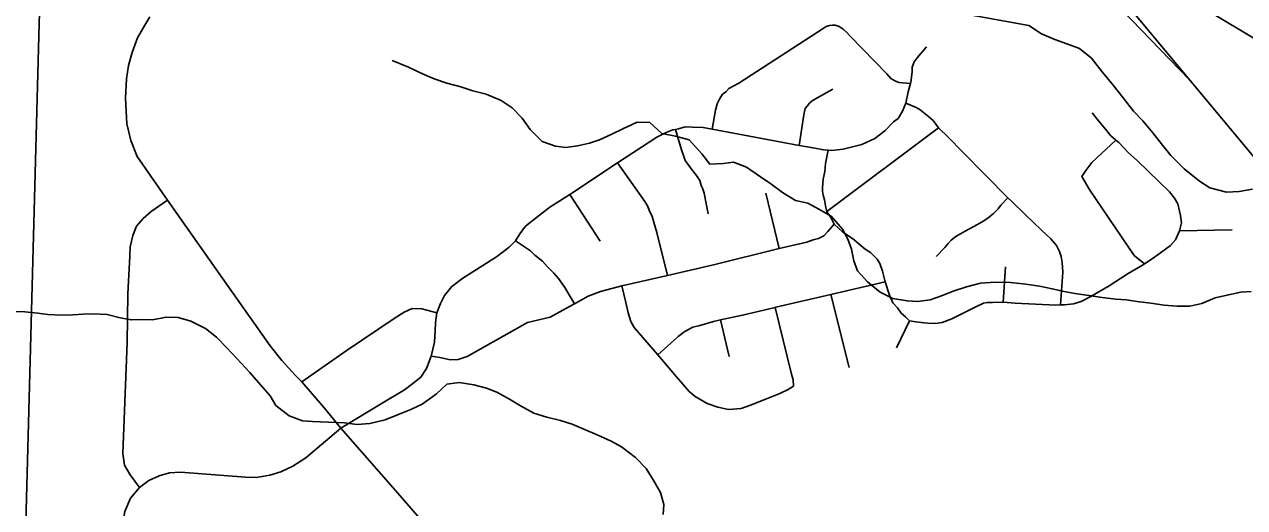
# Model space of a CAD drawing. Extents: x 114604 to 551442, y 316898 to 567001.
# Drawn here: x 172907 to 179238, y 398094 to 400602 of the extents above; entities that cross this region are included whole.
import ezdxf

# ---------------------------------------------------------------- set-up
doc = ezdxf.new("R2010")
doc.units = 0
for name, color, linetype in [('GE_P_Alignment_1000_Bearings', 7, 'Continuous'), ('GE_P_Alignment_100_Cardinal_Points', 7, 'Continuous'), ('GE_P_Alignment_500_Bearings', 7, 'Continuous'), ('GE_P_Alignment_500_Stations', 7, 'Continuous'), ('PM_P_Cells', 7, 'Continuous')]:
    doc.layers.add(name, color=color, linetype=linetype)

msp = doc.modelspace()

# ---------------------------------------------------------------- linework, layer by layer
at = {"layer": 'GE_P_Alignment_1000_Bearings'}
for points in [[(169720.2, 411445.6), (171047.2, 409839.2), (172470.2, 408128.5), (173132.5, 407321.8), (175598.8, 404348.5), (176740.5, 402970.4), (177542, 402015.9), (178280.1, 401131.6), (178395.8, 400989.3), (178627.2, 400704.6), (180666, 398256.8)], [(175868.9, 402582.3), (176306.6, 402319.9), (177978.3, 401325.4), (178281.4, 401133.5), (178968.1, 400720.5), (181034.5, 399481.7)], [(178950.8, 400316.1), (178502.2, 400780.6), (178300.8, 401013.5), (178040.6, 401228.5), (178016.3, 401247), (177990.5, 401263.5), (177537.5, 401528.9)]]:
    msp.add_lwpolyline(points, dxfattribs=at)
at = {"layer": 'GE_P_Alignment_100_Cardinal_Points'}
for p, q in [((177071.2, 399631.5), (177650.5, 400065.2)), ((175893.9, 399476.4), (175736.7, 399719.7)), ((176822.6, 399438), (176753.5, 399726)), ((179173.7, 399534.8), (178901, 399529.8)), ((177985.8, 399159.8), (177998, 399343.7)), ((177186.6, 398820.7), (177090.8, 399199.8)), ((176564.5, 398879), (176519.6, 399067.9)), ((177432.8, 398923.3), (177499.9, 399063.4))]:
    msp.add_line(p, q, dxfattribs=at)
for points in [[(176475.1, 400057.4), (176493.1, 400157), (176501.2, 400188.6), (176516.3, 400217.1), (176530.2, 400239), (176546, 400252.2), (176561.9, 400268.2), (176614.2, 400297), (177052.4, 400580.4), (177067.2, 400590.7), (177084.9, 400596.1), (177100.6, 400597.7), (177113.4, 400597.4), (177133.9, 400591.2), (177155.3, 400577.3), (177178.7, 400556.6), (177192.2, 400540.9), (177381.5, 400345.4), (177402.8, 400320.8), (177427.2, 400306.8), (177446.7, 400300.7), (177504.8, 400295.5)], [(174548.4, 398506.8), (174763.1, 398635.4), (174880, 398705.6), (174923.5, 398737.9), (174964.9, 398770.3), (174993.4, 398815.3), (175018.6, 398880.6), (175035.1, 398953.3), (175037.9, 399009.9), (175040.8, 399053.7), (175047.9, 399105), (175066.8, 399153.1), (175086.7, 399194.9), (175124.9, 399241.1), (175182.2, 399284.2), (175356.5, 399395.4), (175422.9, 399445.9), (175453.6, 399476), (175455.7, 399479.3), (175478.5, 399514), (175507.3, 399554.8), (175563.7, 399598.9), (175633.9, 399652.3), (175736.7, 399719.7), (175985.3, 399882.7), (176188.7, 400016.1), (176237, 400041.1), (176272.4, 400054.8), (176284.8, 400057), (176300.9, 400059.9), (176336.3, 400070.8), (176374.5, 400069), (176429.4, 400065.9), (176475.1, 400057.4), (176927.3, 399973.9), (176999.1, 399960.6), (177053.9, 399950.8), (177076.8, 399949.2), (177096, 399948), (177155.9, 399954.4), (177252.2, 399978.4), (177320.2, 400009.7), (177371.6, 400049), (177417.2, 400096.2), (177440.9, 400114), (177463.9, 400152), (177480.9, 400192.1), (177493.3, 400251.5), (177504.8, 400295.5), (177506.5, 400302.3), (177513, 400355.1), (177514.2, 400380.1), (177523.3, 400406.9), (177539.2, 400427.7), (177587.8, 400485.4)], [(176927.3, 399973.9), (176950.8, 400132), (176954.9, 400150.2), (176959, 400164.6), (176967.9, 400176.9), (176980.8, 400193), (176994.7, 400205.2), (177011.4, 400214.5), (177102.1, 400265.5)], [(178283.3, 399145.8), (178295.8, 399315.3), (178291.4, 399366.5), (178285.8, 399397.4), (178277.2, 399422.6), (178262.8, 399453.7), (178232.8, 399488), (178185.2, 399533.3), (178098.8, 399617), (178030.8, 399682.9), (178010.6, 399701.2), (177894.9, 399816.6), (177772.6, 399942.4), (177701.7, 400015.2), (177650.5, 400065.2), (177622.2, 400102.5), (177589.1, 400130.1), (177554.1, 400158.8), (177534.7, 400170.8), (177480.9, 400192.1)], [(178901, 399529.8), (178911.2, 399572), (178904.8, 399609.7), (178901.1, 399631.9), (178892.6, 399669.6), (178875.3, 399699.8), (178848.1, 399732.2), (178790.9, 399788.2), (178739.4, 399838.4), (178680.2, 399895.5), (178635.5, 399935.9), (178585, 399988), (178569.5, 400001.5), (178544.2, 400023.5), (178517.1, 400057.7), (178479.3, 400100.9), (178447.1, 400143.1)], [(176454.3, 399617.7), (176434.8, 399726), (176426.2, 399751.2), (176419.5, 399765.8), (176411.9, 399790.9), (176394.5, 399817.3), (176368.4, 399849.6), (176350, 399877), (176335.5, 399894.6), (176328.8, 399916.9), (176317.4, 399950.8), (176284.8, 400057)], [(178718.7, 399359.3), (178664.9, 399403.1), (178435.9, 399741.3), (178394.2, 399813.1), (178414.6, 399844.1), (178445.2, 399885.5), (178569.5, 400001.5)], [(177499.9, 399063.4), (177478.5, 399084.1), (177456.2, 399103.8), (177436.9, 399130.2), (177413.6, 399157.6), (177396.3, 399196.5), (177373.5, 399265.4), (177359.3, 399320.5), (177345, 399360.3), (177331.5, 399382.7), (177296.6, 399418.1), (177270.3, 399436), (177204.2, 399490.4), (177153.5, 399524.1), (177108.8, 399564.5), (177089.6, 399602.5), (177073.1, 399625), (177071.2, 399631.5), (177065.6, 399651.1), (177059.1, 399691.7), (177052.5, 399714.9), (177048.8, 399736.2), (177048.9, 399753.5), (177052.3, 399797.7), (177060.6, 399838), (177063.9, 399879.3), (177076.8, 399949.2)], [(176244.8, 399298.9), (176188.6, 399522.2), (176164.9, 399605.5), (176149.5, 399637.6), (176142.8, 399657), (176126.5, 399682.4), (175985.3, 399882.7)], [(173523.2, 399594.6), (173565.7, 399631.2), (173650.6, 399689.5)], [(177638.6, 399397.5), (177682.2, 399444.7), (177700.1, 399464.5), (177715, 399481.6), (177740.6, 399500.3), (177784.1, 399526.3), (177833.4, 399552.2), (177875.8, 399576.4), (177906.4, 399596.9), (177936, 399620.3), (177958.8, 399643.9), (177972.8, 399662.9), (178010.6, 399701.2)], [(173453.8, 399399.2), (173456, 399446.8), (173470.5, 399506.7), (173489.4, 399553.8), (173523.2, 399594.6)], [(175018.6, 398880.6), (175062.4, 398873.4), (175119, 398861), (175157.4, 398863.5), (175205.4, 398877.7), (175272.4, 398916.6), (175516.9, 399055), (175635, 399082.3), (175735.5, 399137), (175761, 399151.8), (175832.2, 399191.8), (175896.2, 399216.4), (176007.7, 399244.5), (176244.8, 399298.9), (176482, 399353.4), (176822.6, 399438), (176966.7, 399471.3), (177000.1, 399483.1), (177026.7, 399490.2), (177054.3, 399505), (177075.1, 399526.7), (177108.8, 399564.5)], [(177499.9, 399063.4), (177532.2, 399057.9), (177560.6, 399055.4), (177594.9, 399051.8), (177634.1, 399049.1), (177669.5, 399055.1), (177718.7, 399074.2), (177842.9, 399135.2), (177884.3, 399154.5), (177902.9, 399158.9), (177930.4, 399159.3), (177980.4, 399160.2), (177985.8, 399159.8), (178048, 399154.9), (178258.7, 399144.7), (178283.3, 399145.8), (178303.9, 399146.7), (178351, 399152.4), (178390.3, 399163.2), (178440.6, 399189.1), (178536.3, 399244.8), (178634, 399308.3), (178709, 399352.9), (178718.7, 399359.3), (178758.3, 399385.5), (178801.8, 399415.4), (178854.2, 399454.8), (178879, 399484.1), (178901, 399529.8)], [(175761, 399151.8), (175711.1, 399236.7), (175679.2, 399282.6), (175654, 399311.1), (175621.9, 399343.5), (175594.8, 399372.9), (175555.9, 399403.6), (175533.5, 399426.2), (175455.7, 399479.3)], [(174338.3, 395571.3), (174272, 395983.1), (174231.9, 396178.6), (174187.1, 396331.8), (174099.4, 396509.8), (174022.8, 396650), (173801.4, 396998.5), (173488.5, 397448.8), (173440.9, 397536), (173419, 397612.7), (173409.9, 397689.5), (173404.6, 397830.3), (173414.2, 397992.6), (173428.5, 398073.9), (173457.9, 398142.4), (173504.5, 398198.3), (173457, 398264.1), (173426.8, 398315.1), (173417.8, 398374.8), (173441.4, 398951.4), (173444.9, 399203.4), (173453.8, 399399.2)], [(176898.3, 398724.7), (176869.7, 398707), (176827.3, 398685.7), (176758.4, 398658.3), (176674.7, 398626.3), (176626.5, 398609.1), (176559.7, 398603.7), (176505.9, 398615.4), (176450.2, 398634.9), (176387.8, 398669.9), (176356.7, 398697.5), (176290.8, 398772.1), (176193.5, 398886.4), (176094.1, 399003.4), (176070.8, 399028.9), (176054.5, 399060.1), (176040.2, 399104.6), (176028, 399158.8), (176007.7, 399244.5)], [(176193.5, 398886.4), (176261.2, 398947.9), (176299.8, 398982.7), (176328.4, 399004.2), (176349.2, 399017.3), (176375.8, 399031.2), (176411.2, 399039.1), (176483, 399059.7), (176519.6, 399067.9), (176633.3, 399093.2), (176802.7, 399133), (176806.3, 399133.8), (177090.8, 399199.8), (177373.5, 399265.4)], [(174347, 398746.6), (174576.4, 398907.3), (174831.4, 399078.9), (174878.2, 399109.1), (174919.6, 399126.5), (174968.8, 399125.8), (175047.9, 399105)], [(176898.3, 398724.7), (176896.7, 398757.4), (176888.1, 398786.5), (176802.7, 399133)], [(173504.5, 398198.3), (173553.3, 398234.9), (173606.5, 398258.8), (173659.8, 398274.1), (173717.4, 398278.8), (174054.9, 398251.3), (174110.4, 398249.6), (174180.8, 398262.9), (174238.3, 398280.4), (174300, 398308.6), (174368, 398351.8), (174548.4, 398506.8)]]:
    msp.add_lwpolyline(points, dxfattribs=at)
at = {"layer": 'GE_P_Alignment_500_Bearings'}
msp.add_lwpolyline([(175103.8, 397870.3), (174856.2, 398154.6), (174548.4, 398506.8), (174464.4, 398610.8), (174347, 398746.6), (174313.7, 398779.5), (174242.7, 398857.9), (174182.4, 398934.4), (173966.7, 399240.2), (173650.6, 399689.5), (173493.1, 399916.8), (173459.3, 399999.5), (173439.6, 400086.3), (173431.2, 400218.1), (173436.5, 400318.6), (173447.7, 400389.1), (173466.3, 400455.3), (173493.6, 400531.8), (173532.8, 400596.7), (173558.9, 400640.9)], dxfattribs=at)
at = {"layer": 'GE_P_Alignment_500_Stations'}
msp.add_lwpolyline([(172889.7, 397041.2), (172984.7, 400606.9), (173002.8, 401182), (172993.8, 401567.1), (172993.5, 401577.5)], dxfattribs=at)
at = {"layer": 'PM_P_Cells'}
for points in [[(179279.7, 399746.7), (179209.6, 399735.1), (179143.5, 399731.5), (179057.6, 399754.1), (179003.8, 399788.6), (178924.2, 399851.2), (178854.6, 399921.8), (178812.9, 399974.2), (178761.3, 400038.6), (178709.6, 400101.1), (178661.9, 400151.5), (178608.3, 400220), (178556.7, 400286.5), (178499.1, 400355), (178443.6, 400425.5), (178381.9, 400476), (178316, 400500.4), (178254.1, 400522.9), (178184.3, 400553.4), (178118.5, 400595.9), (177582.4, 400692.9)], [(174815.7, 400414.3), (174899.5, 400379.7), (174973.3, 400345.1), (175033.2, 400318.7), (175099.1, 400296.2), (175171, 400277.7), (175234.9, 400257.3), (175302.8, 400238.8), (175380.7, 400206.3), (175438.4, 400167.8), (175490.1, 400115.4), (175531.8, 400057), (175593.4, 399994.5), (175663.3, 399970), (175717.3, 399963.6), (175777.3, 399971.3), (175839.5, 399984.9), (175891.6, 400002.6), (175955.8, 400032.3), (176012, 400060), (176086.3, 400093.6), (176152.3, 400093.2), (176214, 400034.7), (176285.9, 400022.2), (176355.8, 400001.7), (176421.4, 399929.1), (176463.1, 399876.8), (176535.1, 399880.3), (176587.2, 399886), (176653.1, 399861.5), (176726.8, 399810.9), (176780.6, 399774.5), (176840.4, 399730.1), (176908.1, 399687.5), (176972.1, 399673.1), (177029.9, 399642.7), (177093.7, 399606.2), (177151.3, 399539.7), (177179, 399487.4), (177198.7, 399435.2), (177210.3, 399375), (177230, 399322.7), (177281.6, 399266.3), (177347.3, 399211.7), (177413.1, 399179.2), (177487.1, 399166.7), (177543.1, 399164.4), (177607.2, 399172), (177665.3, 399193.7), (177725.5, 399217.4), (177795.7, 399239), (177867.9, 399258.6), (177943.9, 399264.1), (178024, 399261.6), (178103.9, 399253.1), (178173.9, 399242.6), (178239.9, 399230.1), (178293.8, 399217.8), (178357.8, 399205.3), (178429.7, 399194.9), (178499.7, 399184.4), (178569.7, 399176), (178625.7, 399171.6), (178679.7, 399163.2), (178751.6, 399154.8), (178821.6, 399144.3), (178887.6, 399139.9), (178953.6, 399139.4), (179015.8, 399153.1), (179086, 399182.7), (179154.1, 399198.3), (179218.2, 399211.9), (179272.3, 399215.6)], [(176221.4, 398058.3), (176225.7, 398110.4), (176208.1, 398172.6), (176174.5, 398229), (176132.9, 398297.4), (176077.2, 398353.9), (176005.5, 398410.4), (175951.7, 398438.8), (175879.9, 398471.3), (175810, 398501.9), (175750.2, 398526.3), (175688.2, 398546.7), (175618.3, 398563.2), (175550.4, 398583.7), (175480.6, 398622.2), (175424.8, 398656.6), (175359, 398693.1), (175305.1, 398713.5), (175239.2, 398731.9), (175163.2, 398742.5), (175099.2, 398734.8), (175044.8, 398685.1), (174970.4, 398631.4), (174912.2, 398603.7), (174844, 398576.1), (174779.8, 398550.5), (174699.6, 398530.9), (174633.6, 398525.3), (174567.6, 398533.8), (174485.6, 398538.3), (174401.6, 398540.8), (174349.6, 398545.1), (174281.7, 398569.6), (174212, 398624.2), (174182.3, 398674.5), (174122.7, 398743), (174077, 398795.4), (174009.5, 398868), (173957.8, 398922.4), (173904.1, 398978.9), (173846.4, 399023.4), (173770.6, 399061.9), (173704.7, 399080.4), (173642.6, 399082.8), (173572.5, 399069.2), (173516.5, 399069.5), (173462.5, 399067.9), (173404.5, 399078.3), (173336.6, 399096.7), (173266.6, 399099.2), (173212.5, 399097.5), (173158.5, 399093.8), (173100.4, 399092.2), (173028.4, 399096.7), (172976.4, 399103), (172910.4, 399109.4), (172856.4, 399111.8)]]:
    msp.add_lwpolyline(points, dxfattribs=at)

doc.saveas('drawing.dxf')
